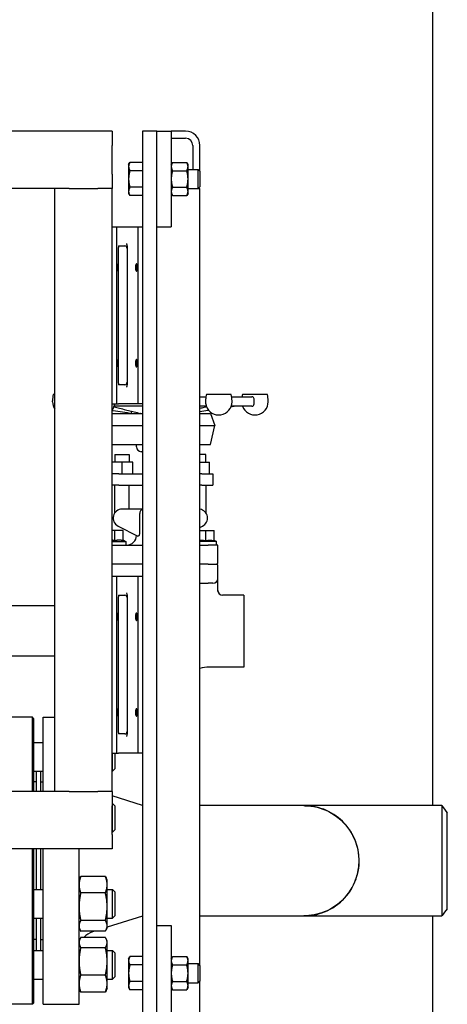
# Model space of a CAD drawing. Header units: inches. Extents: x 24 to 1128, y -69 to 748.
# Tile 555 of 656: x 1002 to 1013, y 290 to 316. Entities that reach past the tile are written whole.
import ezdxf

# ---------------------------------------------------------------- set-up
doc = ezdxf.new("R2010")
doc.units = ezdxf.units.IN
doc.header["$LTSCALE"] = 32
doc.header["$MEASUREMENT"] = 0
doc.layers.add('Visible (ANSI)', color=7, linetype='Continuous', lineweight=30)

msp = doc.modelspace()

# ---------------------------------------------------------------- linework, layer by layer
at = {"layer": 'Visible (ANSI)'}
for p, q in [((1012.53453, 337.98367), (1012.53453, 294.98617)), ((1004.16005, 312.60867), (982.16005, 312.60867)), ((1004.16005, 312.60867), (1004.16005, 312.23367)), ((1005.32953, 312.60867), (1004.95453, 312.60867)), ((1004.95453, 312.60867), (1004.95453, 278.514)), ((1005.32953, 278.514), (1005.32953, 312.60867)), ((1005.32953, 312.60867), (1005.70453, 312.60867)), ((1005.70453, 312.60867), (1005.70453, 310.10867)), ((1006.07953, 312.60867), (1005.70453, 312.60867)), ((1005.70453, 312.42117), (1006.07953, 312.42117)), ((1004.16005, 311.48367), (1004.16005, 312.23367)), ((1006.26703, 312.23367), (1006.26703, 311.60867)), ((1006.45453, 311.56148), (1006.45453, 312.23367)), ((1004.59053, 311.73367), (1004.62402, 311.79168)), ((1004.95453, 311.79168), (1004.62402, 311.79168)), ((1004.95453, 311.79168), (1004.95453, 311.68343)), ((1005.70453, 311.73367), (1005.73803, 311.79168)), ((1005.73803, 311.79168), (1006.10904, 311.79168)), ((1006.14253, 311.73367), (1006.10904, 311.79168)), ((1004.59053, 311.73367), (1004.59053, 311.68343)), ((1004.59053, 311.68343), (1004.59053, 311.35867)), ((1004.95453, 311.57518), (1004.62402, 311.57518)), ((1004.95453, 311.73367), (1004.95453, 311.73367)), ((1004.95453, 311.68343), (1004.95453, 311.57518)), ((1004.95453, 311.57518), (1004.95453, 311.35867)), ((1005.73803, 311.57518), (1006.10904, 311.57518)), ((1006.14253, 311.68343), (1006.14253, 311.73367)), ((1006.14253, 311.35867), (1006.14253, 311.68343)), ((1006.14253, 311.60867), (1006.40876, 311.60867)), ((1006.40876, 311.10867), (1006.40876, 311.60867)), ((1006.45453, 311.56148), (1006.40876, 311.60867)), ((1006.45453, 311.56148), (1006.45453, 311.15586)), ((1004.16005, 311.48367), (1004.16005, 311.10867)), ((1004.59053, 311.35867), (1004.59053, 311.03391)), ((1004.95453, 311.35867), (1004.95453, 311.14216)), ((1006.14253, 311.03391), (1006.14253, 311.35867)), ((1002.66005, 311.10867), (983.66005, 311.10867)), ((1002.66005, 295.35867), (1002.66005, 311.10867)), ((1003.03505, 311.10867), (1002.66005, 311.10867)), ((1003.03505, 311.10867), (1003.78505, 311.10867)), ((1004.16005, 311.10867), (1003.78505, 311.10867)), ((1004.16005, 295.35867), (1004.16005, 311.10867)), ((1004.59053, 311.03391), (1004.59053, 310.98367)), ((1004.95453, 311.14216), (1004.62402, 311.14216)), ((1004.95453, 311.14216), (1004.95453, 311.03391)), ((1004.95453, 311.03391), (1004.95453, 310.92566)), ((1005.73803, 311.14216), (1006.10904, 311.14216)), ((1006.14253, 311.10867), (1006.40876, 311.10867)), ((1006.14253, 310.98367), (1006.14253, 311.03391)), ((1006.45453, 311.15586), (1006.40876, 311.10867)), ((1006.40876, 311.10867), (1006.45453, 311.10867)), ((1006.45453, 290.81148), (1006.45453, 311.10867)), ((1004.59053, 310.98367), (1004.62402, 310.92566)), ((1004.95453, 310.92566), (1004.62402, 310.92566)), ((1004.95453, 310.98367), (1004.95453, 310.98367)), ((1005.70453, 310.98367), (1005.73803, 310.92566)), ((1005.73803, 310.92566), (1006.10904, 310.92566)), ((1006.14253, 310.98367), (1006.10904, 310.92566)), ((1004.16005, 310.10867), (1004.28505, 310.10867)), ((1004.28505, 305.48367), (1004.28505, 310.10867)), ((1004.28505, 310.10867), (1004.3219, 310.10867)), ((1004.3219, 310.10867), (1004.82953, 310.10867)), ((1004.82953, 310.10867), (1004.95453, 310.10867)), ((1004.82953, 310.10867), (1004.82953, 305.48367)), ((1005.32953, 310.10867), (1005.70453, 310.10867)), ((1004.32341, 306.02534), (1004.32341, 309.567)), ((1004.32477, 309.60867), (1004.48928, 309.60867)), ((1004.55178, 309.61507), (1004.55178, 305.97727)), ((1004.48928, 305.98367), (1004.32477, 305.98367)), ((1002.66005, 305.73117), (1002.62179, 305.73117)), ((1006.45453, 305.67117), (1006.61132, 305.67117)), ((1007.27277, 305.73117), (1006.62277, 305.73117)), ((1007.28423, 305.67117), (1007.80953, 305.67117)), ((1008.21728, 305.73117), (1007.56728, 305.73117)), ((1007.86953, 305.48117), (1007.86953, 305.61117)), ((1002.60211, 305.53886), (1002.60211, 305.56031)), ((1004.16005, 305.48367), (1004.28505, 305.48367)), ((1004.95453, 305.42117), (1004.21525, 305.42117)), ((1004.28505, 305.48367), (1004.3219, 305.48367)), ((1004.82953, 305.48367), (1004.3219, 305.48367)), ((1004.95453, 305.48367), (1004.82953, 305.48367)), ((1006.62382, 305.42117), (1006.45453, 305.42117)), ((1006.60548, 305.53886), (1006.60548, 305.56031)), ((1007.80953, 305.42117), (1007.27173, 305.42117)), ((1007.29245, 305.53886), (1007.29245, 305.56031)), ((1008.23695, 305.53886), (1008.23695, 305.56031)), ((1004.16005, 305.23367), (1004.95453, 305.23367)), ((1004.66953, 305.23367), (1004.66953, 305.29031)), ((1006.45453, 305.23367), (1006.73061, 305.23367)), ((1006.73061, 305.23367), (1006.8438, 304.9201)), ((1004.16005, 304.9201), (1004.95453, 304.9201)), ((1006.45453, 304.9201), (1006.8438, 304.9201)), ((1006.73061, 304.42542), (1006.8438, 304.9201)), ((1004.16005, 304.42542), (1004.95453, 304.42542)), ((1004.79453, 304.35867), (1004.79453, 304.42542)), ((1006.45453, 304.42542), (1006.73061, 304.42542)), ((1004.23203, 304.15867), (1004.60703, 304.15867)), ((1004.23203, 304.15867), (1004.23203, 303.95867)), ((1004.60703, 304.15867), (1004.60703, 303.95867)), ((1004.95453, 304.23367), (1004.91953, 304.23367)), ((1006.60703, 304.15867), (1006.45453, 304.15867)), ((1006.60703, 303.95867), (1006.60703, 304.15867)), ((1004.41953, 303.95867), (1004.16005, 303.95867)), ((1004.41953, 303.65867), (1004.41953, 303.95867)), ((1004.70078, 303.95867), (1004.41953, 303.95867)), ((1004.70078, 303.65867), (1004.70078, 303.95867)), ((1006.45453, 303.95867), (1006.70078, 303.95867)), ((1006.70078, 303.65867), (1006.70078, 303.95867)), ((1004.33516, 303.65867), (1004.16005, 303.65867)), ((1004.33516, 303.65867), (1004.95453, 303.65867)), ((1006.50391, 303.65867), (1006.45453, 303.65867)), ((1006.50391, 303.65867), (1006.79453, 303.65867)), ((1006.79453, 303.65867), (1006.79453, 303.35867)), ((1004.33516, 303.35867), (1004.16005, 303.35867)), ((1004.23203, 302.63923), (1004.23203, 303.35867)), ((1004.33516, 303.35867), (1004.95453, 303.35867)), ((1004.60703, 302.73367), (1004.60703, 303.35867)), ((1006.50391, 303.35867), (1006.45453, 303.35867)), ((1006.50391, 303.35867), (1006.79453, 303.35867)), ((1006.60703, 303.35867), (1006.60703, 302.63923)), ((1004.95453, 302.73367), (1004.41953, 302.73367)), ((1004.87827, 302.60867), (1004.87827, 302.11888)), ((1004.31422, 302.29208), (1004.83125, 302.0306)), ((1006.45453, 302.25652), (1006.52485, 302.29208)), ((1004.23203, 302.17117), (1004.16005, 302.17117)), ((1004.23203, 301.90307), (1004.23203, 302.17117)), ((1004.45078, 302.17117), (1004.23203, 302.17117)), ((1004.45078, 301.90307), (1004.45078, 302.17117)), ((1004.79453, 302.04617), (1004.79453, 302.04917)), ((1006.45453, 302.17117), (1006.60703, 302.17117)), ((1006.60703, 302.17117), (1006.82578, 302.17117)), ((1006.60703, 301.90307), (1006.60703, 302.17117)), ((1006.82578, 301.90307), (1006.82578, 302.17117)), ((1004.16005, 301.88653), (1004.51328, 301.88653)), ((1004.16953, 301.79617), (1004.16005, 301.79617)), ((1004.16953, 301.79617), (1004.95453, 301.79617)), ((1004.37013, 301.92117), (1004.31269, 301.92117)), ((1004.45328, 301.92117), (1004.45078, 301.92117)), ((1004.45328, 301.92117), (1004.51328, 301.88653)), ((1004.51328, 301.88653), (1004.51328, 301.79617)), ((1006.88828, 301.88653), (1006.45453, 301.88653)), ((1006.45453, 301.79617), (1006.66953, 301.79617)), ((1006.46894, 301.92117), (1006.52638, 301.92117)), ((1006.91953, 301.79617), (1006.66953, 301.79617)), ((1006.68769, 301.92117), (1006.74513, 301.92117)), ((1006.82578, 301.92117), (1006.82828, 301.92117)), ((1006.82828, 301.92117), (1006.88828, 301.88653)), ((1006.88828, 301.79617), (1006.88828, 301.88653)), ((1006.91953, 301.32742), (1006.91953, 301.79617)), ((1004.16005, 301.29617), (1004.16953, 301.29617)), ((1004.95453, 301.29617), (1004.16953, 301.29617)), ((1006.66953, 301.29617), (1006.45453, 301.29617)), ((1006.66953, 301.29617), (1006.88828, 301.29617)), ((1006.91953, 300.92117), (1006.91953, 301.26492)), ((1004.16005, 300.98367), (1004.28505, 300.98367)), ((1004.28505, 296.35867), (1004.28505, 300.98367)), ((1004.28505, 300.98367), (1004.3219, 300.98367)), ((1004.3219, 300.98367), (1004.82953, 300.98367)), ((1004.82953, 300.98367), (1004.95453, 300.98367)), ((1004.82953, 300.98367), (1004.82953, 296.35867)), ((1006.45453, 300.79617), (1006.66953, 300.79617)), ((1006.79453, 300.79617), (1006.66953, 300.79617)), ((1006.91953, 300.57884), (1006.91953, 300.92117)), ((1004.32477, 300.48367), (1004.48928, 300.48367)), ((1004.55178, 300.49007), (1004.55178, 296.85227)), ((1007.60453, 300.48367), (1007.04453, 300.48367)), ((1007.60453, 300.48367), (1007.60453, 298.60867)), ((1004.32341, 296.90034), (1004.32341, 300.442)), ((1002.66005, 300.20367), (1000.60953, 300.20367)), ((1002.66005, 298.88867), (1000.60953, 298.88867)), ((1007.60453, 298.60867), (1006.69275, 298.60867)), ((1002.07578, 297.29617), (1001.16953, 297.29617)), ((1002.07578, 295.35867), (1002.07578, 297.29617)), ((1002.10703, 297.26492), (1002.07578, 297.29617)), ((1002.10703, 297.26492), (1002.10703, 295.35867)), ((1002.35453, 295.35867), (1002.35453, 297.29617)), ((1002.35453, 297.29617), (1002.66005, 297.29617)), ((1002.10703, 296.63738), (1002.35453, 296.63738)), ((1004.48928, 296.85867), (1004.32477, 296.85867)), ((1004.16005, 296.35867), (1004.28505, 296.35867)), ((1004.16703, 295.88738), (1004.16703, 296.35867)), ((1004.22953, 296.35867), (1004.22953, 295.94988)), ((1004.28505, 296.35867), (1004.3219, 296.35867)), ((1004.82953, 296.35867), (1004.3219, 296.35867)), ((1004.95453, 296.35867), (1004.82953, 296.35867)), ((1002.10703, 295.88738), (1002.35453, 295.88738)), ((1002.16953, 295.88738), (1002.16953, 295.35867)), ((1002.28953, 295.88738), (1002.28953, 295.35867)), ((1004.16005, 295.88738), (1004.16703, 295.88738)), ((1004.22953, 295.94988), (1004.16703, 295.88738)), ((1002.16953, 295.60617), (1002.10703, 295.60617)), ((1002.29453, 295.35867), (1002.29453, 295.60617)), ((1002.29453, 295.60617), (1002.35453, 295.60617)), ((1002.66005, 295.35867), (983.66005, 295.35867)), ((1002.29453, 295.48617), (1002.28953, 295.48617)), ((1003.03505, 295.35867), (1002.66005, 295.35867)), ((1003.03505, 295.35867), (1003.78505, 295.35867)), ((1004.16005, 295.35867), (1003.78505, 295.35867)), ((1004.16005, 295.35867), (1004.16005, 294.98367)), ((1004.95453, 294.99039), (1004.16005, 295.24203)), ((1004.16005, 295.04626), (1004.16703, 295.04626)), ((1004.16005, 294.23367), (1004.16005, 294.98367)), ((1004.16703, 294.29626), (1004.16703, 295.04626)), ((1004.22953, 294.98376), (1004.16703, 295.04626)), ((1004.22953, 294.98376), (1004.22953, 294.35876)), ((1009.16683, 294.98617), (1006.45453, 294.98617)), ((1012.77714, 294.98617), (1009.17224, 294.98617)), ((1012.91953, 293.54617), (1012.91953, 294.79865)), ((1004.16005, 294.29626), (1004.16703, 294.29626)), ((1004.22953, 294.35876), (1004.16703, 294.29626)), ((1004.16005, 294.23367), (1004.16005, 293.85867)), ((1004.16005, 293.85867), (982.16005, 293.85867)), ((1002.07578, 289.79617), (1002.07578, 293.85867)), ((1002.10703, 293.85867), (1002.10703, 289.82742)), ((1002.16953, 293.85867), (1002.16953, 292.79608)), ((1002.28953, 293.85867), (1002.28953, 292.79608)), ((1002.29453, 292.79608), (1002.29453, 293.85867)), ((1002.35453, 289.79617), (1002.35453, 293.85867)), ((1003.29453, 289.79617), (1003.29453, 293.85867)), ((1012.91953, 292.29371), (1012.91953, 293.54617)), ((1003.29453, 293.04608), (1003.32, 293.1007)), ((1003.98345, 293.13758), (1003.33962, 293.13758)), ((1004.02853, 293.04608), (1004.00306, 293.1007)), ((1004.02853, 292.92107), (1004.02853, 293.04608)), ((1002.10703, 292.79608), (1002.35453, 292.79608)), ((1004.02853, 292.3463), (1004.02853, 292.92107)), ((1004.02853, 292.79608), (1004.16703, 292.79608)), ((1004.16703, 292.04608), (1004.16703, 292.79608)), ((1004.22953, 292.73358), (1004.16703, 292.79608)), ((1003.98345, 292.70455), (1003.33962, 292.70455)), ((1004.22953, 292.73358), (1004.22953, 292.10858)), ((1004.02853, 291.84631), (1004.02853, 292.3463)), ((1002.10703, 292.04608), (1002.35453, 292.04608)), ((1002.16953, 292.04608), (1002.16953, 291.20496)), ((1002.28953, 292.04608), (1002.28953, 291.20496)), ((1002.29453, 291.48617), (1002.29453, 292.04608)), ((1003.98345, 291.98805), (1003.33962, 291.98805)), ((1004.95453, 292.10195), (1004.02853, 291.80865)), ((1004.02853, 292.04608), (1004.16703, 292.04608)), ((1004.22953, 292.10858), (1004.16703, 292.04608)), ((1006.45453, 292.10617), (1009.16683, 292.10617)), ((1009.17224, 292.10617), (1012.77714, 292.10617)), ((1012.53453, 292.10617), (1012.53453, 287.98367)), ((1003.29453, 291.79608), (1003.32, 291.74146)), ((1004.02853, 291.79608), (1004.00306, 291.74146)), ((1004.02853, 291.79608), (1004.02853, 291.84631)), ((1005.32953, 291.85867), (1005.70453, 291.85867)), ((1005.70453, 291.85867), (1005.70453, 289.35867)), ((1002.16953, 291.48617), (1002.10703, 291.48617)), ((1002.29453, 291.60617), (1002.28953, 291.60617)), ((1002.29453, 291.48617), (1002.35453, 291.48617)), ((1003.29453, 291.45496), (1003.31714, 291.50344)), ((1003.98345, 291.70458), (1003.33962, 291.70458)), ((1003.98345, 291.5444), (1003.33962, 291.5444)), ((1003.69994, 291.70458), (1003.64356, 291.68672)), ((1004.02853, 291.45496), (1004.00593, 291.50344)), ((1002.10703, 291.20496), (1002.35453, 291.20496)), ((1003.98345, 291.27555), (1003.33962, 291.27555)), ((1004.02853, 291.40998), (1004.02853, 291.45496)), ((1004.02853, 290.91833), (1004.02853, 291.40998)), ((1004.02853, 291.20496), (1004.16703, 291.20496)), ((1004.16703, 290.45496), (1004.16703, 291.20496)), ((1004.22953, 291.14246), (1004.16703, 291.20496)), ((1004.22953, 291.14246), (1004.22953, 290.51746)), ((1004.59053, 290.98367), (1004.62402, 291.04168)), ((1004.59053, 290.98367), (1004.59053, 290.93343)), ((1004.95453, 291.04168), (1004.62402, 291.04168)), ((1004.95453, 291.04168), (1004.95453, 290.93343)), ((1004.95453, 290.98367), (1004.95453, 290.98367)), ((1005.70453, 290.98367), (1005.73803, 291.04168)), ((1005.73803, 291.04168), (1006.10904, 291.04168)), ((1006.14253, 290.98367), (1006.10904, 291.04168)), ((1006.14253, 290.93343), (1006.14253, 290.98367)), ((1004.02853, 290.33832), (1004.02853, 290.91833)), ((1004.59053, 290.93343), (1004.59053, 290.60867)), ((1004.95453, 290.82518), (1004.62402, 290.82518)), ((1004.95453, 290.93343), (1004.95453, 290.82518)), ((1004.95453, 290.82518), (1004.95453, 290.60867)), ((1005.73803, 290.82518), (1006.10904, 290.82518)), ((1006.14253, 290.60867), (1006.14253, 290.93343)), ((1006.14253, 290.85867), (1006.40876, 290.85867)), ((1006.40876, 290.35867), (1006.40876, 290.85867)), ((1006.45453, 290.81148), (1006.40876, 290.85867)), ((1006.45453, 290.81148), (1006.45453, 290.40586)), ((1002.10703, 290.45496), (1002.35453, 290.45496)), ((1003.98345, 290.56111), (1003.33962, 290.56111)), ((1004.02853, 290.45496), (1004.16703, 290.45496)), ((1004.22953, 290.51746), (1004.16703, 290.45496)), ((1004.59053, 290.60867), (1004.59053, 290.28391)), ((1004.95453, 290.60867), (1004.95453, 290.39216)), ((1006.14253, 290.28391), (1006.14253, 290.60867)), ((1003.29453, 290.20496), (1003.31714, 290.15649)), ((1004.02853, 290.20496), (1004.00593, 290.15649)), ((1004.02853, 290.20496), (1004.02853, 290.33832)), ((1004.59053, 290.28391), (1004.59053, 290.23367)), ((1004.59053, 290.23367), (1004.62402, 290.17566)), ((1004.95453, 290.39216), (1004.62402, 290.39216)), ((1004.95453, 290.17566), (1004.62402, 290.17566)), ((1004.95453, 290.39216), (1004.95453, 290.28391)), ((1004.95453, 290.28391), (1004.95453, 290.17566)), ((1004.95453, 290.23367), (1004.95453, 290.23367)), ((1005.70453, 290.23367), (1005.73803, 290.17566)), ((1005.73803, 290.39216), (1006.10904, 290.39216)), ((1005.73803, 290.17566), (1006.10904, 290.17566)), ((1006.14253, 290.23367), (1006.10904, 290.17566)), ((1006.14253, 290.35867), (1006.40876, 290.35867)), ((1006.14253, 290.23367), (1006.14253, 290.28391)), ((1006.45453, 290.40586), (1006.40876, 290.35867)), ((1006.45453, 275.35867), (1006.45453, 290.40586)), ((1003.98345, 290.11553), (1003.33962, 290.11553)), ((1002.07578, 289.79617), (1001.16953, 289.79617)), ((1002.10703, 289.82742), (1002.07578, 289.79617)), ((1002.35453, 289.79617), (1003.29453, 289.79617))]:
    msp.add_line(p, q, dxfattribs=at)
for centre, radius, start, end in [((1006.07953, 312.23367), 0.375, 0, 90), ((1006.07953, 312.23367), 0.1875, 0, 90), ((1004.48928, 309.54617), 0.0625, 0, 90), ((1004.48928, 306.04617), 0.0625, 270, 0), ((1003.35387, 305.56031), 0.75176, 166.863217, 180), ((1007.35486, 305.56031), 0.75176, 166.863217, 172.019975), ((1006.54069, 305.56031), 0.75176, 0, 13.136783), ((1008.29937, 305.56031), 0.75176, 166.863217, 171.520014), ((1007.80953, 305.61117), 0.06, 0, 90), ((1007.48519, 305.56031), 0.75176, 0, 13.136783), ((1002.94679, 305.53886), 0.34467, 180, 213.704692), ((1003.89129, 305.53886), 0.34467, 321.237388, 341.681567), ((1006.94777, 305.53886), 0.34467, 198.318433, 0), ((1007.89228, 305.53886), 0.34467, 199.96556, 0), ((1007.80953, 305.48117), 0.06, 270, 0), ((1004.91953, 304.35867), 0.125, 180, 270), ((1004.41953, 302.50032), 0.23335, 90, 243.172694), ((1006.41953, 302.50032), 0.23335, 296.827306, 81.373838), ((1004.54453, 302.04617), 0.25, 270, 0), ((1006.88828, 301.32742), 0.03125, 270, 0), ((1006.88828, 301.26492), 0.03125, 0, 90), ((1006.79453, 300.92117), 0.125, 270, 0), ((1004.48928, 300.42117), 0.0625, 0, 90), ((1007.04453, 300.60867), 0.125, 180, 270), ((1006.69275, 297.85867), 0.75, 90, 108.519601), ((1004.48928, 296.92117), 0.0625, 270, 0), ((1003.79453, 291.21006), 0.5, 107.574716, 138.033818)]:
    msp.add_arc(centre, radius, start, end, dxfattribs=at)
for centre, start_param, end_param in [((1004.32486, 309.567), 3.14159265, 4.71238898), ((1004.32486, 306.02534), 4.71238898, 6.28318531), ((1004.32486, 300.442), 3.14159265, 4.71238898), ((1004.32486, 296.90034), 4.71238898, 6.28318531)]:
    msp.add_ellipse(centre, major_axis=(0, -0.04167), ratio=0.03492077, start_param=start_param, end_param=end_param, dxfattribs=at)
for centre in [(1004.29598, 309.04617), (1004.29598, 306.54617), (1004.29598, 299.92117), (1004.29598, 297.42117)]:
    msp.add_ellipse(centre, major_axis=(0, -0.09843), ratio=0.03492077, dxfattribs=at)
for points, weights in [([(1004.62402, 311.79168), (1004.59053, 311.73367), (1004.59053, 311.68343)], [1, 1.0379548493, 1]), ([(1005.73803, 311.79168), (1005.70453, 311.73367), (1005.70453, 311.68343)], [1, 1.0379548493, 1]), ([(1006.14253, 311.68343), (1006.14253, 311.73367), (1006.10904, 311.79168)], [1, 1.0379548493, 1]), ([(1004.59053, 311.68343), (1004.59053, 311.63319), (1004.62402, 311.57518)], [1, 1.0379548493, 1]), ([(1004.62402, 311.57518), (1004.59053, 311.45915), (1004.59053, 311.35867)], [1, 1.0379548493, 1]), ([(1005.70453, 311.68343), (1005.70453, 311.63319), (1005.73803, 311.57518)], [1, 1.0379548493, 1]), ([(1005.73803, 311.57518), (1005.70453, 311.45915), (1005.70453, 311.35867)], [1, 1.0379548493, 1]), ([(1006.10904, 311.57518), (1006.14253, 311.63319), (1006.14253, 311.68343)], [1, 1.0379548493, 1]), ([(1006.14253, 311.35867), (1006.14253, 311.45915), (1006.10904, 311.57518)], [1, 1.0379548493, 1]), ([(1004.59053, 311.35867), (1004.59053, 311.25819), (1004.62402, 311.14216)], [1, 1.0379548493, 1]), ([(1005.70453, 311.35867), (1005.70453, 311.25819), (1005.73803, 311.14216)], [1, 1.0379548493, 1]), ([(1006.10904, 311.14216), (1006.14253, 311.25819), (1006.14253, 311.35867)], [1, 1.0379548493, 1]), ([(1004.62402, 311.14216), (1004.59053, 311.08415), (1004.59053, 311.03391)], [1, 1.0379548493, 1]), ([(1004.59053, 311.03391), (1004.59053, 310.98367), (1004.62402, 310.92566)], [1, 1.0379548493, 1]), ([(1005.73803, 311.14216), (1005.70453, 311.08415), (1005.70453, 311.03391)], [1, 1.0379548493, 1]), ([(1005.70453, 311.03391), (1005.70453, 310.98367), (1005.73803, 310.92566)], [1, 1.0379548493, 1]), ([(1006.14253, 311.03391), (1006.14253, 311.08415), (1006.10904, 311.14216)], [1, 1.0379548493, 1]), ([(1006.10904, 310.92566), (1006.14253, 310.98367), (1006.14253, 311.03391)], [1, 1.0379548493, 1]), ([(1004.23203, 301.90307), (1004.1938, 301.91582), (1004.16005, 301.92018)], [1.50177150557, 1.57555933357, 1.60247621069]), ([(1004.31269, 301.92117), (1004.27503, 301.91741), (1004.23203, 301.90307)], [1.60874112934, 1.58525582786, 1.50177150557]), ([(1004.45078, 301.90307), (1004.40779, 301.91741), (1004.37013, 301.92117)], [1.50177150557, 1.58525582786, 1.60874112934]), ([(1006.45453, 301.91938), (1006.46178, 301.92045), (1006.46894, 301.92117)], [1.59749955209, 1.6042281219, 1.60874112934]), ([(1006.52638, 301.92117), (1006.56404, 301.91741), (1006.60703, 301.90307)], [1.60874112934, 1.58525582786, 1.50177150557]), ([(1006.60703, 301.90307), (1006.65003, 301.91741), (1006.68769, 301.92117)], [1.50177150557, 1.58525582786, 1.60874112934]), ([(1006.74513, 301.92117), (1006.78279, 301.91741), (1006.82578, 301.90307)], [1.60874112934, 1.58525582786, 1.50177150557]), ([(1003.33962, 293.13758), (1003.29453, 293.02155), (1003.29453, 292.92107)], [1, 1.0379548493, 1]), ([(1003.32, 293.1007), (1003.32834, 293.11859), (1003.33962, 293.13758)], [1.0139691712, 1.00922838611, 1]), ([(1004.02853, 292.92107), (1004.02853, 293.02155), (1003.98345, 293.13758)], [1, 1.0379548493, 1]), ([(1003.98345, 293.13758), (1003.99472, 293.11859), (1004.00306, 293.1007)], [1, 1.00922838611, 1.0139691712]), ([(1003.29453, 292.92107), (1003.29453, 292.82058), (1003.33962, 292.70455)], [1, 1.0379548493, 1]), ([(1003.98345, 292.70455), (1004.02853, 292.82058), (1004.02853, 292.92107)], [1, 1.0379548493, 1]), ([(1003.33962, 292.70455), (1003.29453, 292.51257), (1003.29453, 292.3463)], [1, 1.0379548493, 1]), ([(1004.02853, 292.3463), (1004.02853, 292.51257), (1003.98345, 292.70455)], [1, 1.0379548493, 1]), ([(1003.29453, 292.3463), (1003.29453, 292.18004), (1003.33962, 291.98805)], [1, 1.0379548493, 1]), ([(1003.98345, 291.98805), (1004.02853, 292.18004), (1004.02853, 292.3463)], [1, 1.0379548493, 1]), ([(1003.33962, 291.98805), (1003.29453, 291.91209), (1003.29453, 291.84631)], [1, 1.0379548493, 1]), ([(1004.02853, 291.84631), (1004.02853, 291.91209), (1003.98345, 291.98805)], [1, 1.0379548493, 1]), ([(1003.29453, 291.84631), (1003.29453, 291.78053), (1003.33962, 291.70458)], [1, 1.0379548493, 1]), ([(1003.98345, 291.70458), (1004.02853, 291.78053), (1004.02853, 291.84631)], [1, 1.0379548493, 1]), ([(1003.33962, 291.5444), (1003.29453, 291.47236), (1003.29453, 291.40998)], [1, 1.0379548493, 1]), ([(1004.02853, 291.40998), (1004.02853, 291.47236), (1003.98345, 291.5444)], [1, 1.0379548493, 1]), ([(1003.29453, 291.40998), (1003.29453, 291.34759), (1003.33962, 291.27555)], [1, 1.0379548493, 1]), ([(1003.33962, 291.27555), (1003.29453, 291.08412), (1003.29453, 290.91833)], [1, 1.0379548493, 1]), ([(1003.98345, 291.27555), (1004.02853, 291.34759), (1004.02853, 291.40998)], [1, 1.0379548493, 1]), ([(1004.02853, 290.91833), (1004.02853, 291.08412), (1003.98345, 291.27555)], [1, 1.0379548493, 1]), ([(1004.62402, 291.04168), (1004.59053, 290.98367), (1004.59053, 290.93343)], [1, 1.0379548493, 1]), ([(1005.73803, 291.04168), (1005.70453, 290.98367), (1005.70453, 290.93343)], [1, 1.0379548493, 1]), ([(1006.14253, 290.93343), (1006.14253, 290.98367), (1006.10904, 291.04168)], [1, 1.0379548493, 1]), ([(1003.29453, 290.91833), (1003.29453, 290.75255), (1003.33962, 290.56111)], [1, 1.0379548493, 1]), ([(1003.98345, 290.56111), (1004.02853, 290.75255), (1004.02853, 290.91833)], [1, 1.0379548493, 1]), ([(1004.59053, 290.93343), (1004.59053, 290.88319), (1004.62402, 290.82518)], [1, 1.0379548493, 1]), ([(1004.62402, 290.82518), (1004.59053, 290.70915), (1004.59053, 290.60867)], [1, 1.0379548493, 1]), ([(1005.70453, 290.93343), (1005.70453, 290.88319), (1005.73803, 290.82518)], [1, 1.0379548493, 1]), ([(1005.73803, 290.82518), (1005.70453, 290.70915), (1005.70453, 290.60867)], [1, 1.0379548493, 1]), ([(1006.10904, 290.82518), (1006.14253, 290.88319), (1006.14253, 290.93343)], [1, 1.0379548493, 1]), ([(1006.14253, 290.60867), (1006.14253, 290.70915), (1006.10904, 290.82518)], [1, 1.0379548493, 1]), ([(1003.33962, 290.56111), (1003.29453, 290.44172), (1003.29453, 290.33832)], [1, 1.0379548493, 1]), ([(1004.02853, 290.33832), (1004.02853, 290.44172), (1003.98345, 290.56111)], [1, 1.0379548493, 1]), ([(1004.59053, 290.60867), (1004.59053, 290.50819), (1004.62402, 290.39216)], [1, 1.0379548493, 1]), ([(1005.70453, 290.60867), (1005.70453, 290.50819), (1005.73803, 290.39216)], [1, 1.0379548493, 1]), ([(1006.10904, 290.39216), (1006.14253, 290.50819), (1006.14253, 290.60867)], [1, 1.0379548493, 1]), ([(1003.29453, 290.33832), (1003.29453, 290.23492), (1003.33962, 290.11553)], [1, 1.0379548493, 1]), ([(1003.98345, 290.11553), (1004.02853, 290.23492), (1004.02853, 290.33832)], [1, 1.0379548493, 1]), ([(1004.62402, 290.39216), (1004.59053, 290.33415), (1004.59053, 290.28391)], [1, 1.0379548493, 1]), ([(1004.59053, 290.28391), (1004.59053, 290.23367), (1004.62402, 290.17566)], [1, 1.0379548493, 1]), ([(1005.73803, 290.39216), (1005.70453, 290.33415), (1005.70453, 290.28391)], [1, 1.0379548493, 1]), ([(1005.70453, 290.28391), (1005.70453, 290.23367), (1005.73803, 290.17566)], [1, 1.0379548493, 1]), ([(1006.14253, 290.28391), (1006.14253, 290.33415), (1006.10904, 290.39216)], [1, 1.0379548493, 1]), ([(1006.10904, 290.17566), (1006.14253, 290.23367), (1006.14253, 290.28391)], [1, 1.0379548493, 1]), ([(1003.33962, 290.11553), (1003.32636, 290.13671), (1003.31714, 290.15649)], [1, 1.01087228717, 1.01551577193]), ([(1004.00593, 290.15649), (1003.99671, 290.13671), (1003.98345, 290.11553)], [1.01551577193, 1.01087228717, 1])]:
    msp.add_rational_spline(points, weights, degree=2, dxfattribs=at)
for points in [[(1004.3219, 310.10867), (1004.32196, 310.10867), (1004.32202, 310.10856), (1004.32207, 310.10837)], [(1004.22938, 305.48367), (1004.22925, 305.48284), (1004.22912, 305.482), (1004.22899, 305.48117)], [(1004.32207, 305.48397), (1004.32202, 305.48377), (1004.32196, 305.48367), (1004.3219, 305.48367)], [(1006.61008, 305.48117), (1006.60699, 305.50038), (1006.60548, 305.51978), (1006.60548, 305.53886)], [(1007.36316, 305.42117), (1007.33071, 305.41611), (1007.29826, 305.41105), (1007.26581, 305.40599)], [(1004.89902, 305.23367), (1004.89644, 305.23367), (1004.89388, 305.23398), (1004.89139, 305.23461)], [(1004.88119, 302.63367), (1004.87921, 302.62528), (1004.87827, 302.61659), (1004.87827, 302.60867)], [(1004.3219, 300.98367), (1004.32196, 300.98367), (1004.32202, 300.98356), (1004.32207, 300.98337)], [(1004.32207, 296.35897), (1004.32202, 296.35877), (1004.32196, 296.35867), (1004.3219, 296.35867)], [(1012.77714, 294.98617), (1012.82461, 294.92367), (1012.87207, 294.86117), (1012.91953, 294.79867)], [(1012.91953, 292.29367), (1012.87207, 292.23117), (1012.82461, 292.16867), (1012.77714, 292.10617)]]:
    msp.add_open_spline(points, degree=3, dxfattribs=at)
for points, knots in [([(1004.55178, 309.61507), (1004.55178, 309.61829), (1004.55168, 309.62151), (1004.5509, 309.63399), (1004.54946, 309.6431), (1004.54429, 309.66087), (1004.54099, 309.66708), (1004.5385, 309.67104), (1004.53846, 309.67111), (1004.53842, 309.67117)], [0, 0, 0, 0, 0.024551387, 0.024551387, 0.095629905, 0.095629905, 0.174881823, 0.174881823, 0.176157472, 0.176157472, 0.176157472, 0.176157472]), ([(1004.81252, 309.04617), (1004.81252, 309.03383), (1004.81213, 309.02068), (1004.81048, 308.99652), (1004.80921, 308.98551), (1004.80604, 308.96793), (1004.80392, 308.96028), (1004.79889, 308.95019), (1004.79597, 308.94774), (1004.79012, 308.94774), (1004.78678, 308.95025), (1004.78027, 308.96045), (1004.77711, 308.96813), (1004.77203, 308.98568), (1004.76975, 308.99662), (1004.76667, 309.02068), (1004.76588, 309.03381), (1004.76588, 309.05853), (1004.76667, 309.07166), (1004.76975, 309.09572), (1004.77203, 309.10665), (1004.77711, 309.12421), (1004.78027, 309.13189), (1004.78678, 309.14209), (1004.79012, 309.14459), (1004.79597, 309.14459), (1004.79889, 309.14215), (1004.80392, 309.13206), (1004.80604, 309.12441), (1004.80921, 309.10683), (1004.81048, 309.09582), (1004.81213, 309.07166), (1004.81252, 309.05851), (1004.81252, 309.04617)], [0, 0, 0, 0, 0.09401122, 0.09401122, 0.18802243, 0.18802243, 0.28431105, 0.28431105, 0.38059967, 0.38059967, 0.4782167, 0.4782167, 0.57583373, 0.57583373, 0.6699888, 0.6699888, 0.76414388, 0.76414388, 0.85829895, 0.85829895, 0.95245403, 0.95245403, 1.05007106, 1.05007106, 1.14768808, 1.14768808, 1.2439767, 1.2439767, 1.34026532, 1.34026532, 1.43427654, 1.43427654, 1.52828776, 1.52828776, 1.52828776, 1.52828776]), ([(1004.81252, 306.54617), (1004.81252, 306.53383), (1004.81213, 306.52068), (1004.81048, 306.49652), (1004.80921, 306.48551), (1004.80604, 306.46793), (1004.80392, 306.46028), (1004.79889, 306.45019), (1004.79597, 306.44774), (1004.79012, 306.44774), (1004.78678, 306.45025), (1004.78027, 306.46045), (1004.77711, 306.46813), (1004.77203, 306.48568), (1004.76975, 306.49662), (1004.76667, 306.52068), (1004.76588, 306.53381), (1004.76588, 306.55853), (1004.76667, 306.57166), (1004.76975, 306.59572), (1004.77203, 306.60665), (1004.77711, 306.62421), (1004.78027, 306.63189), (1004.78678, 306.64209), (1004.79012, 306.64459), (1004.79597, 306.64459), (1004.79889, 306.64215), (1004.80392, 306.63206), (1004.80604, 306.62441), (1004.80921, 306.60683), (1004.81048, 306.59582), (1004.81213, 306.57166), (1004.81252, 306.55851), (1004.81252, 306.54617)], [0, 0, 0, 0, 0.09401122, 0.09401122, 0.18802243, 0.18802243, 0.28431105, 0.28431105, 0.38059967, 0.38059967, 0.4782167, 0.4782167, 0.57583373, 0.57583373, 0.6699888, 0.6699888, 0.76414388, 0.76414388, 0.85829895, 0.85829895, 0.95245403, 0.95245403, 1.05007106, 1.05007106, 1.14768808, 1.14768808, 1.2439767, 1.2439767, 1.34026532, 1.34026532, 1.43427654, 1.43427654, 1.52828776, 1.52828776, 1.52828776, 1.52828776]), ([(1004.53842, 305.92117), (1004.53846, 305.92123), (1004.5385, 305.92129), (1004.54164, 305.9263), (1004.54417, 305.9319), (1004.54839, 305.94494), (1004.54991, 305.95236), (1004.55147, 305.96568), (1004.55178, 305.97148), (1004.55178, 305.97727)], [-0.000682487, -0.000682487, -0.000682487, -0.000682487, 0, 0, 0.053671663, 0.053671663, 0.113306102, 0.113306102, 0.157716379, 0.157716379, 0.157716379, 0.157716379]), ([(1006.60548, 305.56031), (1006.60548, 305.57283), (1006.60577, 305.58534), (1006.60657, 305.60228), (1006.60682, 305.60673), (1006.6071, 305.61117)], [0, 0, 0, 0, 0.095356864, 0.095356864, 0.129295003, 0.129295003, 0.129295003, 0.129295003]), ([(1006.61038, 305.66468), (1006.6101, 305.66267), (1006.60986, 305.66019), (1006.60928, 305.65233), (1006.60898, 305.64621), (1006.60832, 305.63262), (1006.60797, 305.62555), (1006.60739, 305.61579), (1006.60725, 305.61348), (1006.6071, 305.61117)], [0.66984584, 0.66984584, 0.66984584, 0.66984584, 0.710456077, 0.710456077, 0.777323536, 0.777323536, 0.836617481, 0.836617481, 0.854862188, 0.854862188, 0.854862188, 0.854862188]), ([(1004.20944, 305.40627), (1004.23246, 305.40046), (1004.25549, 305.39465), (1004.32958, 305.37596), (1004.38064, 305.36308), (1004.48277, 305.33734), (1004.53384, 305.32447), (1004.63597, 305.29875), (1004.68705, 305.2859), (1004.7892, 305.26022), (1004.84028, 305.2474), (1004.89138, 305.23461)], [0.93208853, 0.93208853, 0.93208853, 0.93208853, 1.23382306, 1.23382306, 1.90300859, 1.90300859, 2.57219412, 2.57219412, 3.24137965, 3.24137965, 3.91056518, 3.91056518, 3.91056518, 3.91056518]), ([(1004.2185, 305.43059), (1004.21941, 305.43336), (1004.22036, 305.43674), (1004.22249, 305.44547), (1004.22401, 305.4528), (1004.22648, 305.46606), (1004.22786, 305.47414), (1004.22899, 305.48117)], [0.864360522, 0.864360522, 0.864360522, 0.864360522, 0.90783838, 0.90783838, 0.96968067, 0.96968067, 1.02416142, 1.02416142, 1.02416142, 1.02416142]), ([(1006.62963, 305.40627), (1006.6066, 305.40046), (1006.58358, 305.39465), (1006.52521, 305.37993), (1006.48987, 305.37102), (1006.45453, 305.3621)], [0.932264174, 0.932264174, 0.932264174, 0.932264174, 1.233998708, 1.233998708, 1.697125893, 1.697125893, 1.697125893, 1.697125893]), ([(1006.61008, 305.48117), (1006.61121, 305.47414), (1006.61259, 305.46606), (1006.61505, 305.4528), (1006.61658, 305.44547), (1006.6187, 305.43674), (1006.61966, 305.43336), (1006.62057, 305.43059)], [0, 0, 0, 0, 0.054480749, 0.054480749, 0.11632304, 0.11632304, 0.159800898, 0.159800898, 0.159800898, 0.159800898]), ([(1004.16005, 305.31455), (1004.16824, 305.31328), (1004.17643, 305.312), (1004.2673, 305.29786), (1004.34998, 305.285), (1004.51162, 305.25989), (1004.59057, 305.24764), (1004.66953, 305.23543)], [2.39543546, 2.39543546, 2.39543546, 2.39543546, 2.46176548, 2.46176548, 3.13140025, 3.13140025, 3.77073416, 3.77073416, 3.77073416, 3.77073416]), ([(1006.68525, 305.31552), (1006.67498, 305.31393), (1006.66471, 305.31233), (1006.58781, 305.30036), (1006.52117, 305.28999), (1006.45453, 305.27964)], [2.394375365, 2.394375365, 2.394375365, 2.394375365, 2.477525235, 2.477525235, 3.017213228, 3.017213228, 3.017213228, 3.017213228]), ([(1004.95453, 302.73233), (1004.948, 302.7309), (1004.94159, 302.72833), (1004.92644, 302.71916), (1004.91801, 302.71132), (1004.90371, 302.69217), (1004.89775, 302.68153), (1004.88797, 302.65831), (1004.88414, 302.64619), (1004.88119, 302.63367)], [-0.40580108, -0.40580108, -0.40580108, -0.40580108, -0.323045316, -0.323045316, -0.203350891, -0.203350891, -0.098062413, -0.098062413, 0, 0, 0, 0]), ([(1004.86147, 302.04617), (1004.85794, 302.04049), (1004.85395, 302.03632), (1004.84466, 302.02967), (1004.83918, 302.02822), (1004.8332, 302.02974), (1004.83221, 302.03011), (1004.83125, 302.0306)], [-0.412603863, -0.412603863, -0.412603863, -0.412603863, -0.334501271, -0.334501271, -0.2278539, -0.2278539, -0.205723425, -0.205723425, -0.205723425, -0.205723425]), ([(1004.87827, 302.11888), (1004.87827, 302.10587), (1004.87699, 302.09194), (1004.87149, 302.06707), (1004.86729, 302.05614), (1004.86226, 302.04745), (1004.86187, 302.04681), (1004.86147, 302.04617)], [0, 0, 0, 0, 0.099124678, 0.099124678, 0.198249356, 0.198249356, 0.206443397, 0.206443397, 0.206443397, 0.206443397]), ([(1004.55178, 300.49007), (1004.55178, 300.49329), (1004.55168, 300.49651), (1004.5509, 300.50899), (1004.54946, 300.5181), (1004.54429, 300.53587), (1004.54099, 300.54208), (1004.5385, 300.54604), (1004.53846, 300.54611), (1004.53842, 300.54617)], [0, 0, 0, 0, 0.024551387, 0.024551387, 0.095629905, 0.095629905, 0.174881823, 0.174881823, 0.176157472, 0.176157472, 0.176157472, 0.176157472]), ([(1004.81252, 299.92117), (1004.81252, 299.90883), (1004.81213, 299.89568), (1004.81048, 299.87152), (1004.80921, 299.86051), (1004.80604, 299.84293), (1004.80392, 299.83528), (1004.79889, 299.82519), (1004.79597, 299.82274), (1004.79012, 299.82274), (1004.78678, 299.82525), (1004.78027, 299.83545), (1004.77711, 299.84313), (1004.77203, 299.86068), (1004.76975, 299.87162), (1004.76667, 299.89568), (1004.76588, 299.90881), (1004.76588, 299.93353), (1004.76667, 299.94666), (1004.76975, 299.97072), (1004.77203, 299.98165), (1004.77711, 299.99921), (1004.78027, 300.00689), (1004.78678, 300.01709), (1004.79012, 300.01959), (1004.79597, 300.01959), (1004.79889, 300.01715), (1004.80392, 300.00706), (1004.80604, 299.99941), (1004.80921, 299.98183), (1004.81048, 299.97082), (1004.81213, 299.94666), (1004.81252, 299.93351), (1004.81252, 299.92117)], [0, 0, 0, 0, 0.09401122, 0.09401122, 0.18802243, 0.18802243, 0.28431105, 0.28431105, 0.38059967, 0.38059967, 0.4782167, 0.4782167, 0.57583373, 0.57583373, 0.6699888, 0.6699888, 0.76414388, 0.76414388, 0.85829895, 0.85829895, 0.95245403, 0.95245403, 1.05007106, 1.05007106, 1.14768808, 1.14768808, 1.2439767, 1.2439767, 1.34026532, 1.34026532, 1.43427654, 1.43427654, 1.52828776, 1.52828776, 1.52828776, 1.52828776]), ([(1004.81252, 297.42117), (1004.81252, 297.40883), (1004.81213, 297.39568), (1004.81048, 297.37152), (1004.80921, 297.36051), (1004.80604, 297.34293), (1004.80392, 297.33528), (1004.79889, 297.32519), (1004.79597, 297.32274), (1004.79012, 297.32274), (1004.78678, 297.32525), (1004.78027, 297.33545), (1004.77711, 297.34313), (1004.77203, 297.36068), (1004.76975, 297.37162), (1004.76667, 297.39568), (1004.76588, 297.40881), (1004.76588, 297.43353), (1004.76667, 297.44666), (1004.76975, 297.47072), (1004.77203, 297.48165), (1004.77711, 297.49921), (1004.78027, 297.50689), (1004.78678, 297.51709), (1004.79012, 297.51959), (1004.79597, 297.51959), (1004.79889, 297.51715), (1004.80392, 297.50706), (1004.80604, 297.49941), (1004.80921, 297.48183), (1004.81048, 297.47082), (1004.81213, 297.44666), (1004.81252, 297.43351), (1004.81252, 297.42117)], [0, 0, 0, 0, 0.09401122, 0.09401122, 0.18802243, 0.18802243, 0.28431105, 0.28431105, 0.38059967, 0.38059967, 0.4782167, 0.4782167, 0.57583373, 0.57583373, 0.6699888, 0.6699888, 0.76414388, 0.76414388, 0.85829895, 0.85829895, 0.95245403, 0.95245403, 1.05007106, 1.05007106, 1.14768808, 1.14768808, 1.2439767, 1.2439767, 1.34026532, 1.34026532, 1.43427654, 1.43427654, 1.52828776, 1.52828776, 1.52828776, 1.52828776]), ([(1004.53842, 296.79617), (1004.53846, 296.79623), (1004.5385, 296.79629), (1004.54164, 296.8013), (1004.54417, 296.8069), (1004.54839, 296.81994), (1004.54991, 296.82736), (1004.55147, 296.84068), (1004.55178, 296.84648), (1004.55178, 296.85227)], [-0.000682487, -0.000682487, -0.000682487, -0.000682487, 0, 0, 0.053671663, 0.053671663, 0.113306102, 0.113306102, 0.157716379, 0.157716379, 0.157716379, 0.157716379]), ([(1009.16683, 294.98612), (1009.20228, 294.98615), (1009.23772, 294.98486), (1009.48985, 294.96624), (1009.70271, 294.9004), (1010.07854, 294.6822), (1010.24121, 294.52993), (1010.48264, 294.17101), (1010.56199, 293.96512), (1010.62362, 293.53869), (1010.60571, 293.31841), (1010.47706, 292.91091), (1010.36811, 292.72341), (1010.07987, 292.41212), (1009.90052, 292.28875), (1009.53321, 292.14152), (1009.35007, 292.10627), (1009.16683, 292.10619)], [-1.57267427, -1.57267427, -1.57267427, -1.57267427, -1.49882494, -1.49882494, -1.04590561, -1.04590561, -0.59274122, -0.59274122, -0.1436733, -0.1436733, 0.30609723, 0.30609723, 0.74775686, 0.74775686, 1.1908901, 1.1908901, 1.57267427, 1.57267427, 1.57267427, 1.57267427]), ([(1010.61392, 293.54617), (1010.61392, 293.6899), (1010.5922, 293.8336), (1010.49287, 294.1548), (1010.39864, 294.327), (1010.15182, 294.61952), (1009.99995, 294.74026), (1009.64707, 294.92132), (1009.4431, 294.97544), (1009.21459, 294.98572), (1009.19206, 294.9862), (1009.16954, 294.98615)], [-3.14159265, -3.14159265, -3.14159265, -3.14159265, -2.84306953, -2.84306953, -2.44315297, -2.44315297, -2.04730492, -2.04730492, -1.61773044, -1.61773044, -1.57079633, -1.57079633, -1.57079633, -1.57079633]), ([(1012.77714, 294.98615), (1012.77714, 294.98616), (1012.77714, 294.98568), (1012.77714, 294.97544), (1012.77715, 294.92132), (1012.77716, 294.74026), (1012.77717, 294.61952), (1012.77718, 294.327), (1012.7772, 294.1548), (1012.77721, 293.8336), (1012.77721, 293.6899), (1012.77721, 293.54617)], [1.57267427, 1.57267427, 1.57267427, 1.57267427, 1.61773044, 1.61773044, 2.04730492, 2.04730492, 2.44315297, 2.44315297, 2.84306953, 2.84306953, 3.14159265, 3.14159265, 3.14159265, 3.14159265]), ([(1009.16953, 292.10622), (1009.35343, 292.106), (1009.53745, 292.14109), (1009.91135, 292.29078), (1010.09556, 292.41898), (1010.38931, 292.74403), (1010.49854, 292.94074), (1010.59528, 293.27977), (1010.61392, 293.41296), (1010.61392, 293.54617)], [1.57079633, 1.57079633, 1.57079633, 1.57079633, 1.95396487, 1.95396487, 2.40917784, 2.40917784, 2.86492266, 2.86492266, 3.14159265, 3.14159265, 3.14159265, 3.14159265]), ([(1012.77721, 293.54617), (1012.77721, 293.41296), (1012.77721, 293.27977), (1012.7772, 292.94074), (1012.77718, 292.74403), (1012.77716, 292.41898), (1012.77715, 292.29078), (1012.77715, 292.14142), (1012.77714, 292.10634), (1012.77714, 292.10622)], [-3.14159265, -3.14159265, -3.14159265, -3.14159265, -2.86492266, -2.86492266, -2.40917784, -2.40917784, -1.95396487, -1.95396487, -1.57267427, -1.57267427, -1.57267427, -1.57267427])]:
    msp.add_open_spline(points, degree=3, knots=knots, dxfattribs=at)

doc.saveas('drawing.dxf')
